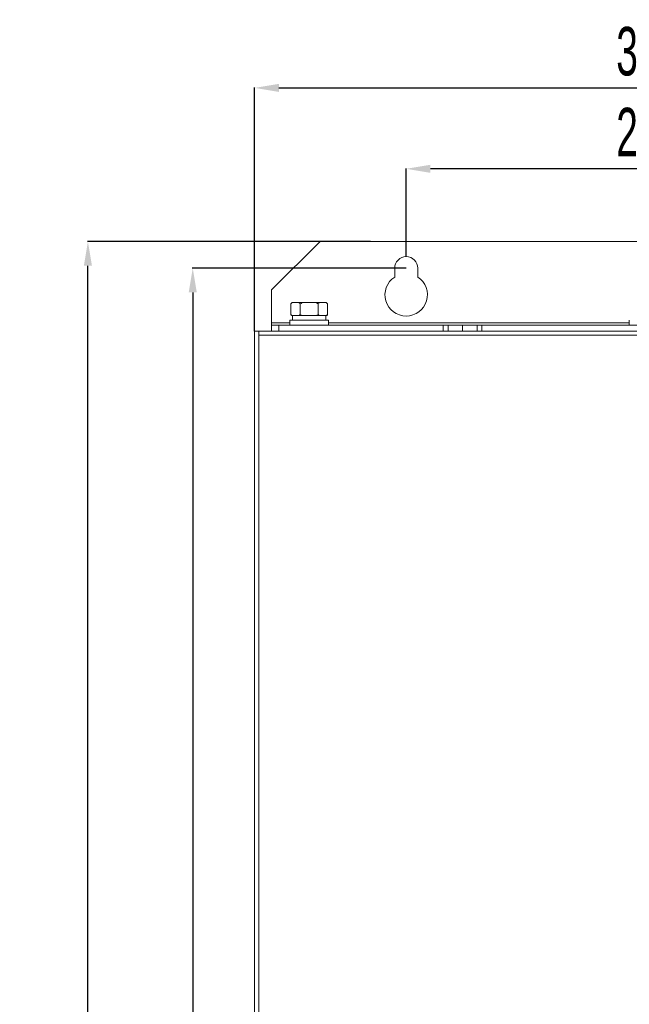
# Model space of a CAD drawing. Header units: millimetres. Extents: x -473 to 23648, y -382 to 1866.
# Tile 582 of 607: x 21314 to 21566, y 585 to 991. Entities that reach past the tile are written whole.
import ezdxf

# ---------------------------------------------------------------- set-up
doc = ezdxf.new("R2010")
doc.units = ezdxf.units.MM
doc.header["$LTSCALE"] = 80
doc.header["$PDMODE"] = 3
doc.header["$PDSIZE"] = 0.3
doc.layers.get('0').update_dxf_attribs({"linetype": 'CONTINUOUS'})
doc.layers.get('DEFPOINTS').update_dxf_attribs({"linetype": 'CONTINUOUS'})
doc.styles.get("Standard").update_dxf_attribs({"font": 'technic_.ttf', "width": 0.7})
doc.dimstyles.get("Standard").update_dxf_attribs({"dimtxt": 3, "dimasz": 3, "dimexe": 0.18, "dimexo": 0.0625, "dimgap": 0.09, "dimtad": 1, "dimdsep": 46, "dimtxsty": 'STANDARD', "dimcen": 0.09, "dimadec": 0, "dimazin": 0, "dimtol": 1, "dimtp": 0.01, "dimtm": 0.01, "dimtfac": 1, "dimtofl": 0, "dimtmove": 0, "dimatfit": 3, "dimfxl": 1, "dimtolj": 1, "dimarcsym": 0})

# ---------------------------------------------------------------- blocks, each defined once
blk = doc.blocks.new('*D130')
at = {"color": 0, "lineweight": -2, "transparency": 16777216}
for p, q in [((21458.91, 899.74), (21342.19, 899.74)), ((21342.37, 229.74), (21342.37, 889.74)), ((21458.91, 219.74), (21342.19, 219.74))]:
    blk.add_line(p, q, dxfattribs=at)
at = {"color": 0, "lineweight": 0, "transparency": 16777216}
for points in [[(21344.04, 889.74), (21340.71, 889.74), (21342.37, 899.74)], [(21340.71, 229.74), (21344.04, 229.74), (21342.37, 219.74)]]:
    blk.add_solid(points, dxfattribs=at)
at = {"layer": 'DEFPOINTS', "color": 0, "lineweight": 0, "transparency": 16777216}
for p in [(21342.37, 899.74), (21458.97, 899.74), (21458.97, 219.74)]:
    blk.add_point(p, dxfattribs=at)
at = {"color": 0, "lineweight": 0, "transparency": 16777216, "insert": (21327.37, 559.74), "char_height": 20, "attachment_point": 5, "rotation": 90}
blk.add_mtext('\\A1;680', dxfattribs=at)
blk = doc.blocks.new('*D131')
at = {"color": 0, "lineweight": -2, "transparency": 16777216}
for p, q in [((21473.57, 888.74), (21385.43, 888.74)), ((21385.61, 878.74), (21385.61, 237.74)), ((21473.57, 227.74), (21385.43, 227.74))]:
    blk.add_line(p, q, dxfattribs=at)
at = {"color": 0, "lineweight": 0, "transparency": 16777216}
for points in [[(21387.28, 878.74), (21383.94, 878.74), (21385.61, 888.74)], [(21383.94, 237.74), (21387.28, 237.74), (21385.61, 227.74)]]:
    blk.add_solid(points, dxfattribs=at)
at = {"layer": 'DEFPOINTS', "color": 0, "lineweight": 0, "transparency": 16777216}
for p in [(21473.63, 888.74), (21385.61, 227.74), (21473.63, 227.74)]:
    blk.add_point(p, dxfattribs=at)
at = {"color": 0, "lineweight": 0, "transparency": 16777216, "insert": (21370.61, 558.24), "char_height": 20, "attachment_point": 5, "rotation": 90}
blk.add_mtext('\\A1;661', dxfattribs=at)
blk = doc.blocks.new('*D139')
at = {"color": 0, "lineweight": -2, "transparency": 16777216}
for p, q in [((21411.13, 862.8), (21411.13, 963.29)), ((21421.13, 963.11), (21726.13, 963.11)), ((21736.13, 862.8), (21736.13, 963.29))]:
    blk.add_line(p, q, dxfattribs=at)
at = {"color": 0, "lineweight": 0, "transparency": 16777216}
for points in [[(21421.13, 964.78), (21421.13, 961.45), (21411.13, 963.11)], [(21726.13, 961.45), (21726.13, 964.78), (21736.13, 963.11)]]:
    blk.add_solid(points, dxfattribs=at)
at = {"layer": 'DEFPOINTS', "color": 0, "lineweight": 0, "transparency": 16777216}
for p in [(21736.13, 963.11), (21411.13, 862.74), (21736.13, 862.74)]:
    blk.add_point(p, dxfattribs=at)
at = {"color": 0, "lineweight": 0, "transparency": 16777216, "insert": (21573.63, 978.11), "char_height": 20, "attachment_point": 5}
blk.add_mtext('\\A1;325', dxfattribs=at)
blk = doc.blocks.new('*D142')
at = {"color": 0, "lineweight": -2, "transparency": 16777216}
for p, q in [((21473.63, 893.55), (21473.63, 929.91)), ((21663.63, 929.73), (21483.63, 929.73)), ((21673.63, 893.55), (21673.63, 929.91))]:
    blk.add_line(p, q, dxfattribs=at)
at = {"color": 0, "lineweight": 0, "transparency": 16777216}
for points in [[(21483.63, 931.39), (21483.63, 928.06), (21473.63, 929.73)], [(21663.63, 928.06), (21663.63, 931.39), (21673.63, 929.73)]]:
    blk.add_solid(points, dxfattribs=at)
at = {"layer": 'DEFPOINTS', "color": 0, "lineweight": 0, "transparency": 16777216}
for p in [(21473.63, 929.73), (21473.63, 893.49), (21673.63, 893.49)]:
    blk.add_point(p, dxfattribs=at)
at = {"color": 0, "lineweight": 0, "transparency": 16777216, "insert": (21573.63, 944.73), "char_height": 20, "attachment_point": 5}
blk.add_mtext('\\A1;200', dxfattribs=at)

msp = doc.modelspace()

# ---------------------------------------------------------------- linework, layer by layer
at = {"linetype": 'Continuous', "lineweight": 0}
for p, q in [((21438.129, 899.741), (21418.129, 879.741)), ((21709.129, 899.741), (21438.129, 899.741)), ((21468.879, 885.09), (21468.879, 888.741)), ((21478.379, 888.741), (21478.379, 885.09)), ((21418.129, 865.241), (21418.129, 879.741)), ((21426.123, 874.041), (21426.623, 874.541)), ((21426.123, 874.041), (21426.123, 869.541)), ((21426.508, 874.395), (21426.693, 874.541)), ((21426.623, 874.541), (21440.634, 874.541)), ((21429.876, 874.041), (21429.876, 869.541)), ((21437.381, 874.041), (21437.381, 869.541)), ((21441.134, 874.041), (21440.634, 874.541)), ((21441.134, 874.041), (21441.134, 869.541)), ((21426.423, 869.241), (21426.123, 869.541)), ((21426.339, 869.334), (21426.445, 869.241)), ((21426.423, 869.241), (21440.834, 869.241)), ((21426.809, 867.241), (21426.809, 869.241)), ((21440.449, 867.241), (21440.449, 869.241)), ((21440.834, 869.241), (21441.134, 869.541)), ((21425.629, 866.241), (21418.129, 866.241)), ((21418.129, 865.241), (21418.129, 862.741)), ((21418.129, 865.241), (21421.129, 865.241)), ((21421.129, 865.241), (21490.879, 865.241)), ((21421.129, 865.241), (21421.129, 862.741)), ((21425.629, 865.241), (21425.629, 867.241)), ((21425.629, 867.241), (21441.629, 867.241)), ((21441.629, 865.241), (21441.629, 867.241)), ((21565.629, 866.241), (21441.629, 866.241)), ((21488.879, 862.741), (21488.879, 865.241)), ((21502.879, 865.241), (21490.879, 865.241)), ((21490.879, 862.741), (21490.879, 865.241)), ((21496.879, 865.241), (21496.879, 862.741)), ((21502.879, 865.241), (21644.379, 865.241)), ((21502.879, 862.741), (21502.879, 865.241)), ((21504.879, 862.741), (21504.879, 865.241)), ((21565.629, 865.241), (21565.629, 867.241)), ((21411.129, 862.741), (21411.129, 242.741)), ((21411.129, 862.741), (21736.129, 862.741)), ((21412.829, 862.741), (21412.829, 242.741)), ((21734.429, 861.041), (21412.829, 861.041))]:
    msp.add_line(p, q, dxfattribs=at)
for points in [[(21426.123, 874.041), (21426.319, 874.229), (21426.508, 874.395)], [(21429.306, 874.541), (21429.491, 874.395), (21429.68, 874.229), (21429.876, 874.041)], [(21429.876, 874.041), (21430.267, 874.229), (21430.646, 874.395), (21431.016, 874.541)], [(21436.242, 874.541), (21436.612, 874.395), (21436.991, 874.229), (21437.381, 874.041)], [(21437.381, 874.041), (21437.577, 874.229), (21437.767, 874.395), (21437.951, 874.541)], [(21440.564, 874.541), (21440.749, 874.395), (21440.939, 874.229), (21441.134, 874.041)], [(21426.123, 869.541), (21426.232, 869.434), (21426.339, 869.334)], [(21429.554, 869.241), (21429.66, 869.335), (21429.767, 869.434), (21429.876, 869.541)], [(21429.876, 869.541), (21430.094, 869.434), (21430.308, 869.334), (21430.519, 869.241)], [(21436.738, 869.241), (21436.949, 869.335), (21437.163, 869.434), (21437.381, 869.541)], [(21437.381, 869.541), (21437.491, 869.434), (21437.598, 869.334), (21437.703, 869.241)], [(21440.813, 869.241), (21440.918, 869.335), (21441.025, 869.434), (21441.134, 869.541)]]:
    msp.add_lwpolyline(points, dxfattribs=at)
for centre, radius, start, end in [((21473.629, 888.741), 4.75, 0, 180), ((21473.629, 877.741), 8.75, 122.87835, 57.12165)]:
    msp.add_arc(centre, radius, start, end, dxfattribs=at)

# ---------------------------------------------------------------- dimensions: what is measured, and where the dimension line sits
at = {"color": 3, "lineweight": 0}
for base, p1, p2, picture, middle in [((21736.129, 963.114), (21411.129, 862.741), (21736.129, 862.741), '*D139', (21573.629, 963.114)), ((21473.629, 929.727), (21673.629, 893.491), (21473.629, 893.491), '*D142', (21573.629, 929.727))]:
    dim = msp.add_linear_dim(base=base, p1=p1, p2=p2, dimstyle='STANDARD', override={"dimtxt": 20, "dimasz": 10, "dimgap": 5, "dimtol": 0}, dxfattribs=at)
    dim.commit()
    dim.dimension.update_dxf_attribs({"geometry": picture, "text_midpoint": middle, "dimtype": 160})
for base, p1, p2, picture, middle in [((21342.374, 899.741), (21458.968, 219.741), (21458.968, 899.741), '*D130', (21342.374, 559.741)), ((21385.611, 227.741), (21473.629, 888.741), (21473.629, 227.741), '*D131', (21385.611, 558.241))]:
    dim = msp.add_linear_dim(base=base, p1=p1, p2=p2, angle=90, dimstyle='STANDARD', override={"dimtxt": 20, "dimasz": 10, "dimgap": 5, "dimtol": 0}, dxfattribs=at)
    dim.commit()
    dim.dimension.update_dxf_attribs({"geometry": picture, "text_midpoint": middle, "dimtype": 160})

doc.saveas('drawing.dxf')
